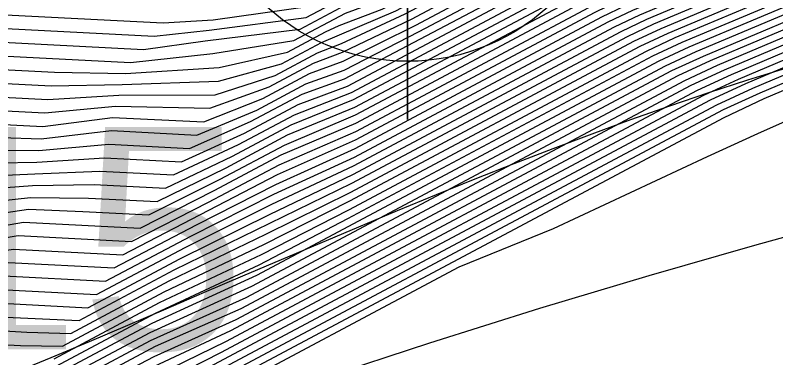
# Model space of a CAD drawing. Extents: x 2356077 to 2359823, y 225951 to 227822.
# Drawn here: x 2357215.97 to 2357224.51, y 226662.63 to 226666.48 of the extents above; entities that cross this region are included whole.
import ezdxf

# ---------------------------------------------------------------- set-up
doc = ezdxf.new("R2010")
doc.units = 0
for name, color, linetype in [('DTM Contours Major', 7, 'Continuous'), ('DTM Contours Minor', 7, 'Continuous'), ('Exist DTM Breakline', 7, 'Continuous'), ('Exist DTM Breakline Cogo Number', 7, 'Continuous'), ('Exist DTM Regular Point Underwater CELL', 7, 'Continuous')]:
    doc.layers.add(name, color=color, linetype=linetype)

msp = doc.modelspace()

# ---------------------------------------------------------------- linework, layer by layer
at = {"layer": 'DTM Contours Major'}
for points in [[(2357210.9309, 226666.2169), (2357211.7853, 226666.499), (2357212.015, 226666.528), (2357217.5255, 226666.2438), (2357218.1451, 226666.3115), (2357219.2359, 226666.4556), (2357219.8604, 226666.7886), (2357219.9856, 226666.8387), (2357220.3835, 226667.0241), (2357220.7538, 226667.2335), (2357220.9255, 226667.3456), (2357221.1708, 226667.4925), (2357221.4859, 226667.6384), (2357221.8222, 226667.7808), (2357221.9496, 226667.8296), (2357222.7203, 226667.9868), (2357222.7865, 226668.3077), (2357222.8291, 226670.0476), (2357222.922, 226670.6632), (2357222.8625, 226674.3777), (2357222.7546, 226675.7003), (2357227.3502, 226680.4572)], [(2357211.0896, 226665.3628), (2357212.1025, 226665.6972), (2357212.3576, 226665.7393), (2357216.3328, 226665.5343), (2357217.1313, 226665.5803), (2357218.2125, 226665.5854), (2357218.8866, 226665.804), (2357219.3614, 226666.0571), (2357219.6314, 226666.1635), (2357220.3484, 226666.494), (2357221.507, 226667.1118), (2357221.5819, 226667.1301), (2357221.8308, 226667.2766), (2357221.9094, 226667.3627), (2357222.2725, 226667.5454), (2357222.4952, 226667.6397), (2357223.5678, 226667.8611), (2357223.6925, 226668.1007), (2357223.6694, 226669.5393), (2357223.8307, 226670.2903), (2357223.78, 226673.4547), (2357223.6749, 226674.6024), (2357228.9135, 226680.0249)], [(2357211.2428, 226664.5069), (2357212.4167, 226664.8945), (2357212.6948, 226664.951), (2357215.3451, 226664.8143), (2357216.209, 226664.8298), (2357216.9708, 226664.8784), (2357217.8359, 226664.8338), (2357218.542, 226665.1548), (2357219.146, 226665.4769), (2357219.6992, 226665.6825), (2357221.9531, 226666.8842), (2357222.1706, 226666.9944), (2357222.6335, 226667.1904), (2357222.6316, 226667.2063), (2357222.9467, 226667.4048), (2357223.3455, 226667.5172), (2357224.4155, 226667.7354), (2357224.5977, 226667.9395), (2357224.5797, 226669.0632), (2357224.739, 226669.9369), (2357224.6974, 226672.5345), (2357224.5952, 226673.5044), (2357230.4768, 226679.5927)], [(2357211.1272, 226663.6084), (2357211.3889, 226663.6487), (2357212.7283, 226664.0909), (2357213.0292, 226664.1627), (2357214.5402, 226664.0848), (2357215.4327, 226664.0449), (2357216.0605, 226664.1544), (2357217.3698, 226664.0869), (2357218.2028, 226664.5085), (2357218.9542, 226664.9091), (2357219.7931, 226665.2671), (2357222.3342, 226666.622), (2357222.5815, 226666.7423), (2357223.4246, 226667.1021), (2357223.8944, 226667.3306), (2357225.2634, 226667.6097), (2357225.5027, 226667.7966), (2357225.4878, 226668.7212), (2357225.6475, 226669.5731), (2357225.6148, 226671.615), (2357225.5154, 226672.4065), (2357232.0402, 226679.1604)], [(2357211.2096, 226662.7488), (2357211.5247, 226662.7871), (2357213.0373, 226663.2865), (2357213.3625, 226663.3746), (2357214.6539, 226663.3079), (2357215.3938, 226663.3525), (2357215.7888, 226663.3974), (2357216.8803, 226663.3411), (2357217.8763, 226663.869), (2357218.8506, 226664.356), (2357219.768, 226664.7882), (2357222.6993, 226666.3513), (2357222.9824, 226666.486), (2357224.2095, 226667.0056), (2357224.3441, 226667.0712), (2357224.9691, 226667.2512), (2357226.1112, 226667.4841), (2357226.4075, 226667.6629), (2357226.3954, 226668.4172), (2357226.5564, 226669.1822), (2357226.5321, 226670.6957), (2357226.4357, 226671.3086), (2357233.6035, 226678.7282)], [(2357216.4044, 226662.6187), (2357217.5882, 226663.2499), (2357218.7333, 226663.79), (2357219.7137, 226664.2939), (2357223.0581, 226666.0771), (2357223.3794, 226666.228), (2357224.8298, 226666.8421), (2357225.2229, 226666.9471), (2357225.5657, 226667.0743), (2357226.9592, 226667.3584), (2357227.3121, 226667.5361), (2357227.3025, 226668.1393), (2357227.466, 226668.7493), (2357227.4495, 226669.7772), (2357227.3559, 226670.2107), (2357235.1669, 226678.296)], [(2357215.9794, 226661.9267), (2357217.544, 226662.7609), (2357218.504, 226663.1834), (2357223.4149, 226665.802), (2357223.7751, 226665.9694), (2357225.4292, 226666.6699), (2357225.898, 226666.7862), (2357226.1353, 226666.8346), (2357226.813, 226667.0301), (2357227.8077, 226667.2329), (2357228.2167, 226667.4187), (2357228.2089, 226667.9042), (2357228.3761, 226668.2852), (2357228.3669, 226668.8617), (2357228.2762, 226669.1128), (2357236.7302, 226677.8637)], [(2357217.2903, 226662.0708), (2357223.7745, 226665.5283), (2357224.1723, 226665.7116), (2357226.0234, 226666.4954), (2357226.5521, 226666.621), (2357227.0514, 226666.7229), (2357227.342, 226666.8326), (2357228.114, 226666.9968), (2357228.6602, 226667.1082), (2357229.2096, 226667.1916), (2357229.1964, 226668.0148), (2357238.2936, 226677.4315)], [(2357219.4149, 226662.4008), (2357220.6234, 226662.7986), (2357221.8583, 226663.1861), (2357223.086, 226663.555), (2357224.2726, 226663.8966), (2357225.4143, 226664.2104), (2357226.4757, 226664.4851), (2357226.9757, 226664.6072), (2357227.4549, 226664.7189), (2357227.9744, 226664.8332), (2357228.4678, 226664.934), (2357228.9364, 226665.022), (2357229.3813, 226665.0975), (2357229.8036, 226665.1609), (2357230.2046, 226665.2127), (2357230.716, 226665.2657), (2357231.4321, 226665.3184)]]:
    msp.add_lwpolyline(points, dxfattribs=at)
at = {"layer": 'DTM Contours Minor'}
for points in [[(2357210.8986, 226666.3875), (2357211.7215, 226666.6592), (2357211.9455, 226666.6858), (2357217.6275, 226666.3927), (2357218.1893, 226666.4295), (2357219.3066, 226666.5864), (2357220.0635, 226666.99), (2357220.3278, 226667.1195), (2357220.7313, 226667.3461), (2357221.0088, 226667.4956), (2357221.1517, 226667.5897), (2357221.5967, 226667.7705), (2357221.7208, 226667.8231), (2357221.8372, 226667.8664), (2357222.5509, 226668.012), (2357222.6051, 226668.3622), (2357222.676, 226670.1038), (2357222.7403, 226670.7405), (2357222.679, 226674.563), (2357222.5706, 226675.9199), (2357227.0375, 226680.5436)], [(2357210.963, 226666.0462), (2357211.849, 226666.3387), (2357212.0841, 226666.3702), (2357217.4089, 226666.0956), (2357218.1006, 226666.1932), (2357219.1655, 226666.325), (2357219.7847, 226666.6551), (2357220.0216, 226666.7398), (2357220.438, 226666.9309), (2357220.8258, 226667.146), (2357221.0057, 226667.2611), (2357221.1783, 226667.3826), (2357221.4727, 226667.5476), (2357221.9219, 226667.7378), (2357222.0611, 226667.7927), (2357222.8898, 226667.9616), (2357222.9678, 226668.2594), (2357222.9851, 226669.9918), (2357223.1038, 226670.5867), (2357223.046, 226674.1927), (2357222.9387, 226675.4807), (2357227.6628, 226680.3707)], [(2357210.995, 226665.8754), (2357211.9126, 226666.1784), (2357212.1529, 226666.2125), (2357217.261, 226665.949), (2357218.1875, 226666.0493), (2357219.0955, 226666.1946), (2357219.6767, 226666.5045), (2357220.0562, 226666.6424), (2357220.5929, 226666.9037), (2357220.9597, 226667.0993), (2357221.0849, 226667.1786), (2357221.2655, 226667.3031), (2357221.4389, 226667.4344), (2357221.819, 226667.609), (2357222.1715, 226667.7555), (2357223.0593, 226667.9365), (2357223.149, 226668.2156), (2357223.1435, 226669.936), (2357223.2855, 226670.5111), (2357223.2295, 226674.0079), (2357223.1227, 226675.2611), (2357227.9755, 226680.2843)], [(2357211.0267, 226665.7046), (2357211.976, 226666.0181), (2357212.2214, 226666.0548), (2357216.4093, 226665.8388), (2357217.2042, 226665.8248), (2357218.256, 226665.8915), (2357219.0257, 226666.0643), (2357219.4518, 226666.2915), (2357219.6071, 226666.3662), (2357220.0896, 226666.5463), (2357221.2279, 226667.1491), (2357221.2821, 226667.1717), (2357221.5332, 226667.3598), (2357221.8487, 226667.5364), (2357222.2801, 226667.7179), (2357223.2288, 226667.9114), (2357223.3302, 226668.175), (2357223.3038, 226669.8803), (2357223.4673, 226670.4365), (2357223.413, 226673.8234), (2357223.3068, 226675.0415), (2357228.2882, 226680.1978)], [(2357211.0582, 226665.5338), (2357212.0393, 226665.8577), (2357212.2896, 226665.8971), (2357216.3696, 226665.6866), (2357217.1678, 226665.7031), (2357218.2517, 226665.7376), (2357218.9561, 226665.9341), (2357219.4063, 226666.1742), (2357220.2429, 226666.5308), (2357221.3865, 226667.1407), (2357221.4566, 226667.1634), (2357221.6915, 226667.3028), (2357221.627, 226667.2868), (2357221.8083, 226667.4313), (2357222.3878, 226667.6794), (2357223.3983, 226667.8862), (2357223.5114, 226668.1368), (2357223.4865, 226669.6881), (2357223.649, 226670.3629), (2357223.5965, 226673.639), (2357223.4908, 226674.8219), (2357228.6008, 226680.1114)], [(2357211.1516, 226665.0207), (2357212.2285, 226665.3762), (2357212.493, 226665.424), (2357216.2765, 226665.2288), (2357217.058, 226665.3319), (2357218.084, 226665.2836), (2357218.7483, 226665.544), (2357219.2732, 226665.8239), (2357219.6512, 226665.9628), (2357220.465, 226666.37), (2357221.9114, 226667.1402), (2357222.1613, 226667.2461), (2357222.1106, 226667.2295), (2357222.3107, 226667.3912), (2357222.7014, 226667.5566), (2357222.9812, 226667.622), (2357223.9069, 226667.8108), (2357224.0546, 226668.0328), (2357224.0341, 226669.3145), (2357224.194, 226670.1491), (2357224.1469, 226673.0865), (2357224.043, 226674.1632), (2357229.5388, 226679.852)], [(2357211.1822, 226664.8495), (2357212.2914, 226665.2157), (2357212.5604, 226665.2663), (2357215.3485, 226665.1225), (2357216.2565, 226665.0905), (2357217.0499, 226665.1828), (2357218.0061, 226665.1334), (2357218.6793, 226665.4142), (2357219.2299, 226665.7077), (2357219.6597, 226665.8629), (2357220.5036, 226666.2975), (2357221.9998, 226667.0924), (2357222.322, 226667.2289), (2357222.4155, 226667.3281), (2357222.7969, 226667.5118), (2357223.1036, 226667.5873), (2357224.0764, 226667.7857), (2357224.2357, 226668.0006), (2357224.2161, 226669.2209), (2357224.3756, 226670.0814), (2357224.3304, 226672.9025), (2357224.2271, 226673.9436), (2357229.8515, 226679.7656)], [(2357211.2126, 226664.6783), (2357212.3541, 226665.0551), (2357212.6277, 226665.1086), (2357215.3455, 226664.9684), (2357216.2332, 226664.9605), (2357217.0183, 226665.0302), (2357217.923, 226664.9835), (2357218.6106, 226665.2844), (2357219.1881, 226665.5924), (2357219.6665, 226665.7639), (2357221.221, 226666.587), (2357221.8714, 226666.9337), (2357222.0851, 226667.0433), (2357222.4861, 226667.2132), (2357222.5213, 226667.2684), (2357222.8857, 226667.4642), (2357223.2254, 226667.5524), (2357224.2459, 226667.7605), (2357224.4167, 226667.9683), (2357224.3981, 226669.1293), (2357224.5571, 226670.0212), (2357224.5139, 226672.7184), (2357224.4111, 226673.724), (2357230.1642, 226679.6791)], [(2357211.0518, 226664.2953), (2357211.2727, 226664.3355), (2357212.4792, 226664.7339), (2357212.7619, 226664.7933), (2357215.349, 226664.6599), (2357216.1853, 226664.6983), (2357216.9153, 226664.7271), (2357217.7461, 226664.6843), (2357218.4736, 226665.0252), (2357219.1053, 226665.3621), (2357219.7423, 226665.6123), (2357222.0315, 226666.833), (2357222.2542, 226666.9445), (2357222.7653, 226667.161), (2357222.96, 226667.3252), (2357223.4641, 226667.4817), (2357224.5851, 226667.7103), (2357224.7787, 226667.91), (2357224.7614, 226668.9907), (2357224.9207, 226669.8635), (2357224.8808, 226672.3505), (2357224.7792, 226673.2848), (2357230.7895, 226679.5062)], [(2357211.0715, 226664.1236), (2357211.3022, 226664.164), (2357212.5417, 226664.5732), (2357212.8288, 226664.6357), (2357215.3585, 226664.5052), (2357216.1618, 226664.566), (2357216.855, 226664.576), (2357217.6542, 226664.5348), (2357218.4054, 226664.8958), (2357219.0654, 226665.2477), (2357219.768, 226665.533), (2357222.1086, 226666.781), (2357222.3369, 226666.8943), (2357222.9679, 226667.1615), (2357223.076, 226667.2685), (2357223.5803, 226667.4457), (2357224.7547, 226667.6851), (2357224.9597, 226667.881), (2357224.943, 226668.9203), (2357225.1024, 226669.7916), (2357225.0643, 226672.1666), (2357224.9633, 226673.0653), (2357231.1022, 226679.4198)], [(2357211.0907, 226663.9519), (2357211.3315, 226663.9923), (2357212.604, 226664.4125), (2357212.8957, 226664.478), (2357215.3763, 226664.3501), (2357216.1383, 226664.4331), (2357216.7915, 226664.4251), (2357217.5606, 226664.3854), (2357218.3375, 226664.7665), (2357219.0266, 226665.1339), (2357219.7828, 226665.4478), (2357222.1846, 226666.7284), (2357222.4189, 226666.8439), (2357223.1253, 226667.143), (2357223.1922, 226667.2125), (2357223.6928, 226667.4089), (2357224.9242, 226667.66), (2357225.1407, 226667.8524), (2357225.1247, 226668.8521), (2357225.2841, 226669.7195), (2357225.2478, 226671.9827), (2357225.1473, 226672.8457), (2357231.4148, 226679.3333)], [(2357211.1092, 226663.7802), (2357211.3604, 226663.8206), (2357212.6662, 226664.2517), (2357212.9625, 226664.3204), (2357215.4069, 226664.1943), (2357216.1149, 226664.2996), (2357216.7259, 226664.2743), (2357217.4657, 226664.2361), (2357218.27, 226664.6374), (2357218.9894, 226665.021), (2357219.7905, 226665.3588), (2357222.2598, 226666.6754), (2357222.5004, 226666.7932), (2357223.2637, 226667.1164), (2357223.3083, 226667.157), (2357223.7992, 226667.3709), (2357225.0938, 226667.6349), (2357225.3217, 226667.8243), (2357225.3063, 226668.7858), (2357225.4658, 226669.6468), (2357225.4313, 226671.7988), (2357225.3314, 226672.6261), (2357231.7275, 226679.2469)], [(2357211.1447, 226663.4365), (2357211.4171, 226663.4767), (2357212.7903, 226663.9301), (2357213.0959, 226664.0051), (2357214.5602, 226663.9296), (2357215.4247, 226663.907), (2357215.999, 226664.0034), (2357217.2731, 226663.9377), (2357218.1362, 226664.3799), (2357218.9307, 226664.799), (2357219.7923, 226665.1736), (2357222.408, 226666.5683), (2357222.6622, 226666.6912), (2357223.6241, 226667.0986), (2357223.9657, 226667.2854), (2357225.433, 226667.5846), (2357225.6836, 226667.7692), (2357225.6694, 226668.6581), (2357225.8292, 226669.4981), (2357225.7982, 226671.4311), (2357225.6995, 226672.1869), (2357232.3529, 226679.074)], [(2357211.1616, 226663.2647), (2357211.4448, 226663.3045), (2357212.8522, 226663.7692), (2357213.1626, 226663.8475), (2357214.5812, 226663.7743), (2357215.4167, 226663.7688), (2357215.9427, 226663.8521), (2357217.1757, 226663.7885), (2357218.9118, 226664.6889), (2357219.7888, 226665.0786), (2357222.4814, 226666.5143), (2357222.7426, 226666.64), (2357223.7929, 226667.0848), (2357223.9694, 226667.2265), (2357225.6025, 226667.5595), (2357225.8646, 226667.7422), (2357225.8509, 226668.5962), (2357226.011, 226669.4216), (2357225.9817, 226671.2472), (2357225.8835, 226671.9673), (2357232.6655, 226678.9875)], [(2357211.178, 226663.0927), (2357211.472, 226663.1322), (2357212.914, 226663.6083), (2357213.2292, 226663.6898), (2357214.6035, 226663.6189), (2357215.409, 226663.6302), (2357215.8896, 226663.7006), (2357217.0777, 226663.6393), (2357218.0046, 226664.1235), (2357218.8922, 226664.5784), (2357219.7833, 226664.9826), (2357222.5544, 226666.4601), (2357222.8227, 226666.5888), (2357223.9408, 226667.0622), (2357224.0897, 226667.174), (2357224.7063, 226667.317), (2357225.7721, 226667.5343), (2357226.0455, 226667.7155), (2357226.0324, 226668.5355), (2357226.1928, 226669.3435), (2357226.1652, 226671.0633), (2357226.0676, 226671.7478), (2357232.9782, 226678.9011)], [(2357211.194, 226662.9208), (2357211.4986, 226662.9597), (2357212.9757, 226663.4474), (2357213.2959, 226663.5322), (2357214.6276, 226663.4635), (2357215.4013, 226663.4915), (2357215.8385, 226663.5491), (2357216.9792, 226663.4902), (2357217.9399, 226663.996), (2357218.8718, 226664.4675), (2357219.7763, 226664.8858), (2357222.627, 226666.4058), (2357222.9027, 226666.5374), (2357224.0781, 226667.0351), (2357224.2168, 226667.1225), (2357224.8384, 226667.2842), (2357225.9417, 226667.5092), (2357226.2265, 226667.689), (2357226.2139, 226668.4758), (2357226.3746, 226669.2638), (2357226.3487, 226670.8795), (2357226.2516, 226671.5282), (2357233.2909, 226678.8146)], [(2357211.5501, 226662.6141), (2357213.0988, 226663.1255), (2357213.4291, 226663.2169), (2357214.6832, 226663.1522), (2357215.7401, 226663.2457), (2357216.7811, 226663.1921), (2357217.8141, 226663.7427), (2357218.8287, 226664.2441), (2357219.7586, 226664.6902), (2357222.7714, 226666.2966), (2357223.062, 226666.4344), (2357224.3372, 226666.9744), (2357224.5716, 226667.0531), (2357225.0982, 226667.2178), (2357226.2808, 226667.459), (2357226.5884, 226667.637), (2357226.5768, 226668.3595), (2357226.7383, 226669.0989), (2357226.7156, 226670.5119), (2357226.6197, 226671.089), (2357233.9162, 226678.6417)], [(2357211.5747, 226662.441), (2357213.1601, 226662.9644), (2357213.4957, 226663.0593), (2357214.7167, 226662.9963), (2357215.3793, 226663.0739), (2357215.6921, 226663.094), (2357216.6853, 226663.0478), (2357217.7534, 226663.6173), (2357219.7484, 226664.5917), (2357222.8433, 226666.2419), (2357223.1415, 226666.3829), (2357224.4625, 226666.9423), (2357224.7659, 226667.033), (2357225.2246, 226667.1839), (2357226.4504, 226667.4338), (2357226.7693, 226667.6114), (2357226.7583, 226668.3028), (2357226.9202, 226669.0139), (2357226.8991, 226670.3281), (2357226.8038, 226670.8694), (2357234.2289, 226678.5553)], [(2357211.5984, 226662.2675), (2357213.2214, 226662.8033), (2357213.5624, 226662.9017), (2357214.7563, 226662.8401), (2357215.3723, 226662.9344), (2357215.6446, 226662.9423), (2357216.0969, 226662.9189), (2357216.5905, 226662.9041), (2357217.695, 226663.4931), (2357218.7826, 226664.0184), (2357219.7375, 226664.4927), (2357222.915, 226666.187), (2357223.2209, 226666.3313), (2357224.586, 226666.9094), (2357224.9296, 226667.0067), (2357225.3471, 226667.1492), (2357226.62, 226667.4087), (2357226.9503, 226667.586), (2357226.9397, 226668.2471), (2357227.1021, 226668.9272), (2357227.0826, 226670.1444), (2357226.9878, 226670.6498), (2357234.5415, 226678.4689)], [(2357211.6211, 226662.0937), (2357213.2825, 226662.6422), (2357213.629, 226662.744), (2357214.805, 226662.6834), (2357215.3654, 226662.7948), (2357215.5976, 226662.7905), (2357216.0253, 226662.7684), (2357216.4968, 226662.7611), (2357217.6396, 226663.3704), (2357218.7584, 226663.9046), (2357219.7259, 226664.3935), (2357222.9866, 226666.1321), (2357223.3001, 226666.2796), (2357224.7084, 226666.8759), (2357225.0798, 226666.9776), (2357225.4628, 226667.113), (2357226.7896, 226667.3836), (2357227.1312, 226667.5609), (2357227.1211, 226668.1925), (2357227.284, 226668.839), (2357227.266, 226669.9608), (2357227.1719, 226670.4303), (2357234.8542, 226678.3824)], [(2357216.3136, 226662.4772), (2357217.5427, 226663.1326), (2357218.7073, 226663.6746), (2357219.701, 226664.194), (2357223.1295, 226666.0221), (2357223.4585, 226666.1763), (2357224.9505, 226666.808), (2357225.3619, 226666.9157), (2357225.6394, 226667.0296), (2357227.1288, 226667.3333), (2357227.4931, 226667.5117), (2357227.4838, 226668.0875), (2357227.648, 226668.6584), (2357227.633, 226669.5938), (2357227.54, 226669.9911), (2357235.4795, 226678.2095)], [(2357216.2249, 226662.3368), (2357217.5061, 226663.0199), (2357218.6803, 226663.5582), (2357223.2009, 226665.9671), (2357223.5377, 226666.1245), (2357225.0707, 226666.7737), (2357225.4981, 226666.8838), (2357225.6498, 226666.9697), (2357227.2984, 226667.3082), (2357227.674, 226667.4877), (2357227.6652, 226668.0375), (2357227.83, 226668.5663), (2357227.8165, 226669.4105), (2357227.724, 226669.7715), (2357235.7922, 226678.1231)], [(2357216.1389, 226662.1979), (2357217.4839, 226662.915), (2357218.623, 226663.433), (2357223.2722, 226665.912), (2357223.6168, 226666.0728), (2357225.1905, 226666.7392), (2357225.6325, 226666.8515), (2357225.7929, 226666.9195), (2357226.5304, 226667.0919), (2357227.4681, 226667.2831), (2357227.8549, 226667.464), (2357227.8465, 226667.9897), (2357228.012, 226668.4733), (2357227.9999, 226669.2273), (2357227.9081, 226669.5519), (2357236.1049, 226678.0366)], [(2357216.0566, 226662.0609), (2357217.4874, 226662.8238), (2357218.5625, 226663.3077), (2357223.3435, 226665.857), (2357223.6959, 226666.0211), (2357225.31, 226666.7046), (2357225.7657, 226666.819), (2357225.9371, 226666.8691), (2357226.6726, 226667.0612), (2357227.6379, 226667.258), (2357228.0358, 226667.441), (2357228.0277, 226667.9449), (2357228.1941, 226668.3796), (2357228.1834, 226669.0444), (2357228.0921, 226669.3323), (2357236.4175, 226677.9502)], [(2357215.9096, 226661.7963), (2357217.5275, 226662.646), (2357218.4466, 226663.0597), (2357223.4864, 226665.747), (2357223.8543, 226665.9178), (2357225.5483, 226666.6351), (2357226.0296, 226666.7533), (2357226.3846, 226666.8257), (2357226.9503, 226666.9984), (2357227.9776, 226667.2079), (2357228.3976, 226667.3973), (2357228.39, 226667.8695), (2357228.5581, 226668.1902), (2357228.5503, 226668.6794), (2357228.4602, 226668.8932), (2357237.0429, 226677.7773)], [(2357217.4748, 226662.5076), (2357218.3898, 226662.9364), (2357223.5581, 226665.6921), (2357223.9336, 226665.8661), (2357225.6672, 226666.6002), (2357226.1607, 226666.7204), (2357226.5738, 226666.8046), (2357227.0822, 226666.9656), (2357228.1477, 226667.1828), (2357228.5784, 226667.3774), (2357228.5709, 226667.844), (2357228.7403, 226668.0911), (2357228.7338, 226668.4975), (2357228.6443, 226668.6736), (2357237.3556, 226677.6908)], [(2357217.419, 226662.3665), (2357218.3336, 226662.8133), (2357223.6297, 226665.6372), (2357224.0129, 226665.8145), (2357225.7859, 226666.5653), (2357226.2913, 226666.6873), (2357226.7408, 226666.7789), (2357227.2038, 226666.9307), (2357228.318, 226667.1579), (2357228.8478, 226667.2372), (2357228.8283, 226668.454), (2357237.6682, 226677.6044)], [(2357217.3593, 226662.2219), (2357218.2771, 226662.6901), (2357223.7019, 226665.5826), (2357224.0925, 226665.763), (2357225.9047, 226666.5303), (2357226.4217, 226666.6542), (2357226.8988, 226666.7515), (2357227.2962, 226666.8898), (2357228.4888, 226667.133), (2357228.94, 226667.3452), (2357228.9318, 226667.8559), (2357229.1044, 226667.9023), (2357229.103, 226667.9858), (2357229.5873, 226668.5426), (2357229.0124, 226668.2344), (2357237.9809, 226677.5179)], [(2357217.0105, 226661.8286), (2357223.848, 226665.4744), (2357224.2527, 226665.6604), (2357226.1422, 226666.4605), (2357226.6823, 226666.5879), (2357227.2008, 226666.6936), (2357227.5196, 226666.7814), (2357228.2736, 226666.9697), (2357228.8327, 226667.0837), (2357229.301, 226667.347), (2357229.3302, 226667.9141), (2357229.5641, 226668.0834), (2357229.4696, 226667.6399), (2357230.038, 226668.4426), (2357230.2788, 226668.6329), (2357229.3805, 226667.7953), (2357238.6062, 226677.345)], [(2357216.8136, 226661.6305), (2357223.9237, 226665.4216), (2357224.3341, 226665.6096), (2357226.261, 226666.4256), (2357226.8125, 226666.5547), (2357227.7453, 226666.7449), (2357228.4374, 226666.9434), (2357229.0077, 226667.0597), (2357229.4803, 226667.4257), (2357229.5724, 226667.7745), (2357229.7404, 226667.921), (2357229.9752, 226668.1944), (2357230.3992, 226668.5334), (2357229.5645, 226667.5757), (2357238.9189, 226677.2586)], [(2357211.1207, 226665.1918), (2357212.1656, 226665.5368), (2357212.4254, 226665.5817), (2357216.3005, 226665.3818), (2357217.0947, 226665.4566), (2357218.1541, 226665.4342), (2357218.8174, 226665.6739), (2357219.3171, 226665.9404), (2357219.6418, 226666.063), (2357220.416, 226666.437), (2357221.6097, 226667.0735), (2357221.6874, 226667.0868), (2357221.9452, 226667.2398), (2357222.0194, 226667.2712), (2357222.0102, 226667.2955), (2357222.3231, 226667.4816), (2357222.6001, 226667.5989), (2357223.0852, 226667.703), (2357223.7373, 226667.8359), (2357223.8736, 226668.0661), (2357223.8519, 226669.4185), (2357224.0124, 226670.219), (2357223.9634, 226673.2706), (2357223.859, 226674.3828)], [(2357218.1315, 226662.2401), (2357223.9285, 226665.3311), (2357224.3806, 226665.5441), (2357226.3787, 226666.3902), (2357226.9395, 226666.5209), (2357227.4802, 226666.6312), (2357227.9366, 226666.7542), (2357228.5915, 226666.9151), (2357229.1689, 226667.0328), (2357229.7523, 226667.1231), (2357229.7486, 226667.3561)], [(2357218.0603, 226662.1091), (2357220.9536, 226663.6518), (2357222.0134, 226664.0834), (2357223.7423, 226664.8923), (2357224.3078, 226665.1517), (2357224.8604, 226665.3979), (2357225.401, 226665.6312), (2357225.9304, 226665.8518), (2357226.4496, 226666.0602), (2357227.045, 226666.2892), (2357227.6296, 226666.5044), (2357228.2052, 226666.7085), (2357228.7794, 226666.8937), (2357229.3568, 226667.0114), (2357229.9332, 226667.1003), (2357229.9326, 226667.1365)]]:
    msp.add_lwpolyline(points, dxfattribs=at)
at = {"layer": 'Exist DTM Breakline'}
msp.add_spline([(2357185.7096, 226723.5614), (2357185.9998, 226706.0974), (2357189.2629, 226681.4721), (2357206.2071, 226660.2254), (2357233.2527, 226666.3801), (2357241.1587, 226659.2956), (2357238.9281, 226647.8315), (2357226.8631, 226640.5682)], degree=3, dxfattribs=at)
at = {"layer": 'Exist DTM Regular Point Underwater CELL'}
msp.add_lwpolyline([(2357220.373, 226671.3064), (2357220.373, 226665.3064), (2357220.373, 226668.3064), (2357223.373, 226668.3064), (2357217.373, 226668.3064)], dxfattribs=at)
msp.add_circle((2357220.373, 226668.3064), 2.344, dxfattribs=at)

# ---------------------------------------------------------------- texts
at = {"layer": 'Exist DTM Breakline Cogo Number'}
msp.add_text('D1015', height=2.5, dxfattribs=at).set_placement((2357208.7071, 226662.7254))

doc.saveas('drawing.dxf')
